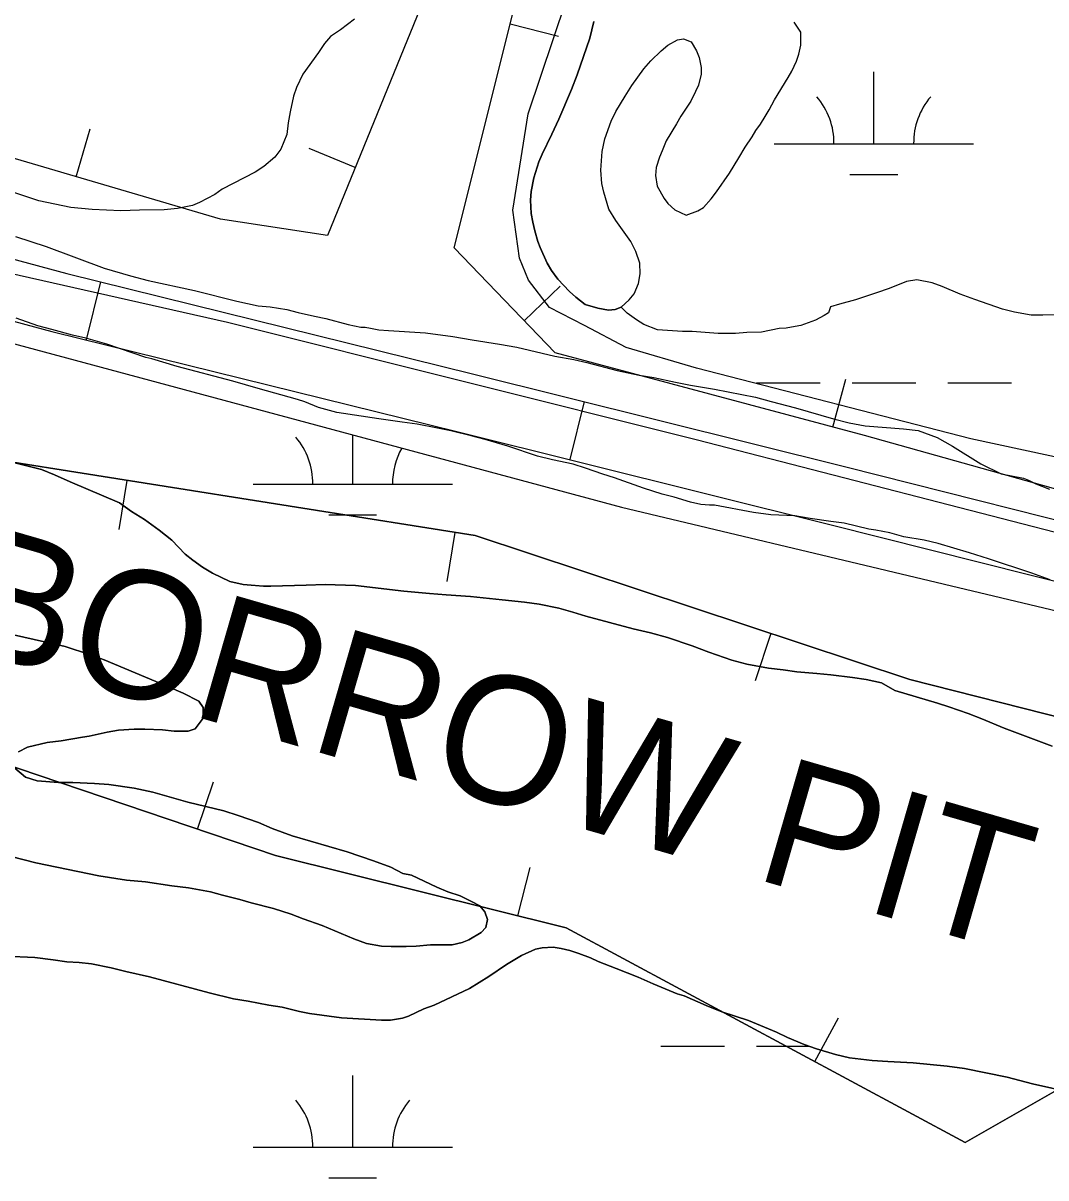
# Model space of a CAD drawing. Extents: x 3445503 to 3483459, y 540493 to 566012.
# Drawn here: x 3465614 to 3466127, y 548908 to 549488 of the extents above; entities that cross this region are included whole.
import ezdxf

# ---------------------------------------------------------------- set-up
doc = ezdxf.new("R2010")
doc.units = 0
for name, color, linetype in [('V-BORW-IDEN', 7, 'Continuous'), ('V-BORW-LINE', 7, 'Continuous'), ('V-ROAD-CNTR', 7, 'Continuous'), ('V-SITE-VEGE', 7, 'Continuous'), ('V-WETL-SWMP', 7, 'Continuous')]:
    doc.layers.add(name, color=color, linetype=linetype)

msp = doc.modelspace()

# ---------------------------------------------------------------- linework, layer by layer
at = {"layer": 'V-BORW-LINE'}
for p, q in [((3465858.04, 549487.36), (3465882.29, 549481.28)), ((3465640.32, 549410.7), (3465647.38, 549434.69)), ((3465780.27, 549415.42), (3465757.12, 549424.87)), ((3465865.12, 549338.44), (3465883.15, 549355.77)), ((3466019.95, 549285.05), (3466026.41, 549309.2)), ((3465665.69, 549258.34), (3465661.78, 549233.65)), ((3465830.24, 549232.28), (3465826.33, 549207.59)), ((3465988.79, 549181.55), (3465980.93, 549157.82)), ((3465701.24, 549083.44), (3465709.23, 549107.13)), ((3465861.95, 549039.93), (3465868, 549064.18)), ((3466010.88, 548966.74), (3466022.73, 548988.75))]:
    msp.add_line(p, q, dxfattribs=at)
for points in [[(3465130.41, 549992.72), (3465186.77, 550007.5), (3465263.39, 550005.6), (3465334.25, 550024.86), (3465439.09, 550037.15), (3465718.55, 550014.16), (3465861.85, 549984.93), (3465929.57, 549950.46), (3465923.48, 549864.96), (3465855.14, 549662.48), (3465819.57, 549511.71), (3465766.32, 549381.24), (3465712.77, 549389.4), (3465451.24, 549466.3), (3465258.51, 549518.53), (3465233.93, 549556.88), (3465158.14, 549645.41), (3465122.03, 549784.78), (3465105.03, 549923.2), (3465130.41, 549992.72)], [(3466003.27, 549876.22), (3466392.29, 549793.52), (3466427.8, 549740.04), (3466432.65, 549676.39), (3466416.32, 549455.95), (3466389.68, 549315.79), (3466362.94, 549240.53), (3466321, 549217.1), (3466184.24, 549239.25), (3466035.78, 549280.82), (3465880.64, 549322.3), (3465829.87, 549375.12), (3465859.19, 549491.93), (3465916.93, 549644.64), (3465956.06, 549778.04), (3465994.35, 549846.05), (3466003.27, 549876.22)], [(3466162.32, 548969.58), (3466086.27, 548926.16), (3465886.16, 549033.89), (3465740.39, 549070.24), (3465556.84, 549132.14), (3465358.76, 549210.31), (3465317.42, 549234.6), (3465315.43, 549279.2), (3465341.68, 549316.75), (3465580.86, 549271.78), (3465840.5, 549230.65), (3466058.54, 549158.45), (3466262.25, 549106.84)], [(3466262.25, 549106.84), (3466058.54, 549158.45), (3465840.5, 549230.65), (3465580.86, 549271.78), (3465341.68, 549316.75), (3465315.43, 549279.2), (3465317.42, 549234.6), (3465358.76, 549210.31), (3465556.84, 549132.14), (3465740.39, 549070.24), (3465886.16, 549033.89), (3466086.27, 548926.16), (3466162.32, 548969.58)]]:
    msp.add_lwpolyline(points, dxfattribs=at)
at = {"layer": 'V-ROAD-CNTR'}
for p, q in [((3465652.47, 549357.98), (3465645.28, 549328.86)), ((3465895.18, 549297.93), (3465887.92, 549268.83))]:
    msp.add_line(p, q, dxfattribs=at)
for points in [[(3466363.82, 549172.42), (3465951.36, 549278.7), (3465716.31, 549337.55), (3465501.91, 549385.94), (3465377.9, 549418.5), (3465193.79, 549468.46), (3465105.19, 549493.59), (3465104.29, 549545.84), (3465136.14, 549613.53), (3465205.58, 549651.14), (3465283.84, 549670.49), (3465323.19, 549691.03), (3465353.24, 549711.69), (3465359.13, 549717.01)], [(3465170.42, 549477.66), (3465285.15, 549454.21), (3465446.23, 549413.14), (3465635.55, 549362.16), (3465839.21, 549311.9), (3466026.45, 549265.19), (3466176.13, 549227.42)], [(3465163.36, 549448.48), (3465278.44, 549424.96), (3465438.63, 549384.11), (3465628.06, 549333.11), (3465831.98, 549282.78), (3466019.15, 549236.1), (3466168.53, 549198.4)]]:
    msp.add_lwpolyline(points, dxfattribs=at)
at = {"layer": 'V-SITE-VEGE'}
for points in [[(3465780.01, 549489.76), (3465772.99, 549484.4), (3465767.94, 549481.05), (3465764.87, 549477.49), (3465761.82, 549473.05), (3465753.95, 549462.17), (3465750.92, 549455.52), (3465749.41, 549451.09), (3465747.7, 549443.35), (3465746.64, 549437.82), (3465746.02, 549431.85), (3465742.99, 549424.54), (3465739.93, 549420.54), (3465734.45, 549415.86), (3465730.05, 549412.96), (3465713.56, 549404.44), (3465709.83, 549401.76), (3465702.13, 549397.72), (3465698.61, 549396.37), (3465691.11, 549394.76), (3465684.5, 549394.05), (3465672.13, 549393.95), (3465662.64, 549393.65), (3465648.28, 549394.2), (3465637.67, 549395.22), (3465621.52, 549398.62), (3465581.67, 549411.78)], [(3466105.04, 549344.32), (3466091.11, 549349.07), (3466083.85, 549351.8), (3466074.71, 549355.69), (3466069.78, 549357.56), (3466062.09, 549358.98), (3466056.87, 549358.1), (3466048.18, 549354.59), (3466041.81, 549352.55), (3466031.24, 549348.89), (3466023.27, 549346.84), (3466018.78, 549345.52), (3466017.78, 549342.47), (3466015.61, 549341.02), (3466011.27, 549338.69), (3466003.88, 549336.06), (3466000.98, 549335.61), (3465996.49, 549334.73), (3465993.01, 549334.57), (3465984.18, 549332.67), (3465976.78, 549332.64), (3465971.13, 549332.05), (3465962.43, 549332.02), (3465949.39, 549332.99), (3465944.46, 549333.13), (3465936.92, 549333.54), (3465931.99, 549333.96), (3465925.17, 549336.55), (3465921.39, 549338.86), (3465916.74, 549342.32), (3465913.69, 549345.21), (3465910.65, 549344.04), (3465907.32, 549343.74), (3465901.95, 549344.74), (3465895.71, 549346.61), (3465890.92, 549350.36), (3465887.86, 549353.11), (3465881.9, 549359.33), (3465878.85, 549363.67), (3465876.66, 549367.29), (3465873.16, 549375.24), (3465871.99, 549378.29), (3465870.38, 549383.65), (3465869.35, 549387.99), (3465868.62, 549392.34), (3465868.16, 549399), (3465868.58, 549403.35), (3465869.87, 549410.17), (3465872.46, 549418.15), (3465874.04, 549422.07), (3465878.94, 549432.09), (3465882.39, 549439.63), (3465888.73, 549454.44), (3465891.6, 549461.84), (3465898.07, 549480.27), (3465900.08, 549488.69)], [(3465609.89, 549380.71), (3465625.28, 549375.68), (3465654.3, 549364.89), (3465667.5, 549361.02), (3465676.35, 549358.72), (3465699.7, 549353.72), (3465720.88, 549348.27), (3465731.62, 549345.98), (3465737.56, 549345.42), (3465745.97, 549344.14), (3465751.63, 549342.57), (3465759.9, 549340.7), (3465765.56, 549339.56), (3465776.73, 549336.55), (3465783.11, 549335.26), (3465785.28, 549335.27), (3465787.9, 549334.7), (3465792.1, 549333.98), (3465797.03, 549333.56), (3465815.59, 549332.46), (3465829.22, 549330.61), (3465838.94, 549328.9), (3465852.71, 549326.77), (3465861.42, 549325.2), (3465880.42, 549320.62)], [(3466132.73, 549341.51), (3466125.2, 549341.34), (3466119.4, 549341.32), (3466110.99, 549342.75), (3466105.04, 549344.32)], [(3465934.36, 549251.5), (3465924.93, 549254.52), (3465910.42, 549259.69), (3465904.61, 549261.56), (3465895.9, 549264.58), (3465889.67, 549266.44), (3465879.22, 549268.73), (3465871.82, 549270.59), (3465856.88, 549275.48), (3465845.56, 549278.93), (3465838.45, 549280.79), (3465828.3, 549283.22), (3465821.63, 549284.65), (3465811.33, 549286.51), (3465803.79, 549287.5), (3465792.19, 549289.21), (3465771.16, 549292.48), (3465761.87, 549294.92), (3465755.05, 549297.79), (3465751.42, 549298.95), (3465731.69, 549304.4), (3465718.93, 549308.13), (3465690.93, 549315.58), (3465678.3, 549319.31), (3465675.26, 549320.03), (3465655.67, 549326.64), (3465645.08, 549329.65), (3465638.41, 549331.23), (3465628.11, 549334.1), (3465621, 549335.96), (3465610.26, 549339.7)], [(3465880.42, 549320.62), (3465889.99, 549319.05), (3465896.52, 549317.47), (3465911.75, 549313.46), (3465922.78, 549311.17), (3465930.17, 549310.04), (3465941.05, 549307.6), (3465948.45, 549306.18), (3465960.63, 549304.18), (3465981.08, 549300.04), (3465989.06, 549298.03), (3466001.25, 549294.73), (3466020.25, 549289.28), (3466028.09, 549287.27), (3466036.21, 549285.7), (3466055.35, 549284.17), (3466062.75, 549283.32), (3466072.32, 549279.87), (3466080.02, 549275.54), (3466094.1, 549266.74), (3466104.41, 549261.7), (3466115.58, 549259.55), (3466118.05, 549258.55), (3466121.82, 549256.67), (3466128.64, 549253.94)], [(3465609.5, 549267.2), (3465622.85, 549263.76), (3465629.38, 549261.17), (3465637.22, 549257.57), (3465662.04, 549247.06), (3465668.14, 549242.73), (3465674.53, 549238.69), (3465681.94, 549233.35), (3465688.33, 549228.3), (3465695.02, 549221.36), (3465698.8, 549218.32), (3465703.73, 549214.86), (3465708.67, 549211.83), (3465717.38, 549207.65), (3465724.06, 549206.08)], [(3466128.88, 549208.44), (3466119.73, 549211.74), (3466097.97, 549219.07), (3466088.54, 549222.09), (3466072.72, 549226.68), (3466065.76, 549228.4), (3466055.46, 549230.11), (3466048.5, 549231.97), (3466041.54, 549233.4), (3466038.05, 549233.97), (3466025.58, 549236.83), (3466018.91, 549237.68), (3466008.47, 549239.25), (3466000.93, 549240.53), (3465988.75, 549241.08), (3465980.04, 549242.21), (3465960.61, 549245.92), (3465958, 549245.91), (3465953.65, 549246.34), (3465948.58, 549247.48), (3465940.31, 549249.92), (3465934.36, 549251.5)], [(3465724.06, 549206.08), (3465734.21, 549205.24), (3465737.97, 549205.25), (3465755.66, 549205.73), (3465765.22, 549206.2), (3465780.44, 549205.66), (3465804.66, 549202.83), (3465817.57, 549201.57), (3465825.98, 549200.87), (3465838.16, 549200.03), (3465853.96, 549198.48), (3465865.27, 549197.21), (3465872.52, 549196.22), (3465882.53, 549194.22), (3465889.49, 549192.21), (3465896.02, 549190.2), (3465919.82, 549183.89), (3465928.52, 549181.89), (3465936.93, 549179.6), (3465949.41, 549175.42), (3465957.68, 549172.11), (3465969.29, 549168.24), (3465976.84, 549166.23), (3465987.71, 549164.23), (3465994.96, 549163.24), (3466001.93, 549162.39), (3466011.93, 549161.4), (3466018.89, 549160.84), (3466029.77, 549159.43), (3466036.58, 549158.43), (3466044.42, 549156.71), (3466051.1, 549152.96), (3466072.42, 549146.65), (3466078.08, 549144.78), (3466087.8, 549141.33), (3466094.63, 549138.74), (3466105.8, 549133.99), (3466130.04, 549125.07)], [(3465611.38, 549122.1), (3465615.86, 549124.44), (3465625.71, 549126.93), (3465632.82, 549127.68), (3465643.54, 549129.45), (3465646.87, 549130.04), (3465655.85, 549132.09), (3465661.5, 549133.12), (3465669.33, 549133.58), (3465674.83, 549133.6), (3465683.68, 549133.19), (3465689.48, 549132.62), (3465696.58, 549132.5), (3465700.06, 549133.67), (3465703.96, 549139.05), (3465703.94, 549144.41), (3465701.9, 549147.59), (3465693.92, 549151.63), (3465685.5, 549155.37), (3465654.3, 549168.33), (3465647.04, 549171.06), (3465634.85, 549174.94), (3465598.3, 549183.24)], [(3465678.84, 549102.01), (3465669.41, 549104.01), (3465656.65, 549105.71), (3465649.55, 549106.27), (3465638.67, 549106.82), (3465631.43, 549106.8), (3465620.7, 549107.64), (3465614.89, 549109.5), (3465609.52, 549113.98)], [(3465607.76, 549069.62), (3465620.09, 549066.46), (3465651.71, 549059.89), (3465665.64, 549057.76), (3465675.06, 549056.91), (3465688.26, 549054.92), (3465696.67, 549053.93), (3465707.69, 549051.94), (3465713.78, 549050.21), (3465722.49, 549048.07), (3465728.15, 549046.49), (3465739.32, 549043.62), (3465748.17, 549040.75), (3465754.26, 549038.3), (3465763.7, 549034.99), (3465779.66, 549028.38), (3465785.9, 549026.07), (3465793.44, 549024.64), (3465798.37, 549024.51), (3465805.91, 549024.54), (3465810.84, 549024.7), (3465818.08, 549025.3), (3465828.96, 549025.33), (3465834.03, 549026.5), (3465837.36, 549027.82), (3465843.43, 549031.6), (3465845.89, 549034.07), (3465846.75, 549037.99), (3465845.29, 549041.9), (3465842.81, 549044.94), (3465839.04, 549046.96), (3465832.94, 549049.84), (3465826.85, 549051.99), (3465821.19, 549054.3), (3465808.56, 549060.35), (3465804.21, 549061.2), (3465798.11, 549064.23), (3465789.4, 549067.54), (3465776.34, 549072), (3465748.63, 549080.03), (3465738.62, 549083.77), (3465731.8, 549086.65), (3465721.5, 549090.25), (3465714.38, 549092.54), (3465696.25, 549096.99), (3465685.81, 549099.85), (3465678.84, 549102.01)], [(3466140.98, 548950.86), (3466120.1, 548955.59), (3466107.33, 548958.88), (3466086.01, 548963.32), (3466077.3, 548964.45), (3466060.2, 548966.14), (3466047.58, 548966.83), (3466039.61, 548967.38), (3466028.3, 548968.65), (3466021.33, 548970.23), (3466011.76, 548973.1), (3466005.52, 548975.4), (3465997.1, 548978.85), (3465991.58, 548981.45), (3465977.65, 548987.35), (3465964.3, 548991.66), (3465956.32, 548994.83), (3465945.29, 548999.72), (3465941.81, 549000.72), (3465929.76, 549005.77), (3465922.21, 549009.08), (3465911.18, 549013.54), (3465902.19, 549016.99), (3465898.41, 549018.86), (3465892.46, 549021.02), (3465887.96, 549022.46), (3465883.61, 549023.46), (3465879.55, 549024.17), (3465874.04, 549023.87), (3465870.71, 549023.13), (3465863.76, 549019.92), (3465856.24, 549015.41), (3465847.41, 549009.44), (3465837.57, 549003.47), (3465819.91, 548995), (3465814.7, 548993.25), (3465807.02, 548989.6), (3465803.98, 548988.58), (3465798.04, 548987.55), (3465793.41, 548987.53), (3465773.4, 548988.78), (3465757.3, 548990.91), (3465752.37, 548991.91), (3465743.67, 548994.06), (3465736.99, 548995.05), (3465726.55, 548997.05), (3465719.16, 548998.19), (3465706.97, 549001.2), (3465677.09, 549009.23), (3465665.19, 549011.95), (3465657.79, 549013.81), (3465648.07, 549015.81), (3465641.84, 549016.52), (3465635.6, 549016.79), (3465628.79, 549017.78), (3465619.65, 549018.92), (3465604.72, 549019.6)]]:
    msp.add_lwpolyline(points, dxfattribs=at)
at = {"layer": 'V-WETL-SWMP'}
for p, q in [((3466040.47, 549427.31), (3466040.47, 549463.31)), ((3465990.47, 549427.31), (3466090.47, 549427.31)), ((3466028.47, 549411.88), (3466052.47, 549411.88)), ((3465981.63, 549307.24), (3466013.63, 549307.24)), ((3466029.63, 549307.24), (3466061.63, 549307.24)), ((3466077.63, 549307.24), (3466109.63, 549307.24)), ((3465779.03, 549256.5), (3465779.03, 549281.19)), ((3465729.03, 549256.5), (3465829.03, 549256.5)), ((3465767.03, 549241.07), (3465791.03, 549241.07)), ((3465933.62, 548974.57), (3465965.62, 548974.57)), ((3465981.62, 548974.57), (3466007.77, 548974.57)), ((3465779.03, 548923.83), (3465779.03, 548959.83)), ((3465729.03, 548923.83), (3465829.03, 548923.83)), ((3465767.03, 548908.4), (3465791.03, 548908.4))]:
    msp.add_line(p, q, dxfattribs=at)
for points in [[(3466256.17, 549243.24), (3466089.15, 549279.26), (3465951.48, 549314.71), (3465916.24, 549325.04), (3465895.35, 549336.06), (3465877.72, 549345.14), (3465867.25, 549358.8), (3465862.65, 549369.87), (3465859.32, 549393.98), (3465867, 549442.25), (3465936.81, 549649.79), (3465980.65, 549818.13), (3465993.6, 549848.81), (3466002.7, 549857.96), (3466011.81, 549864.51), (3466030.06, 549867.17), (3466110.95, 549851.11), (3466388.85, 549798.46)], [(3465900.08, 549488.68), (3465898.07, 549480.27), (3465891.6, 549461.84), (3465888.73, 549454.44), (3465882.39, 549439.64), (3465878.93, 549432.09), (3465874.04, 549422.07), (3465872.45, 549418.15), (3465869.87, 549410.17), (3465868.58, 549403.35), (3465868.16, 549399.01), (3465868.61, 549392.34), (3465869.35, 549387.99), (3465870.38, 549383.65), (3465871.99, 549378.29), (3465873.16, 549375.25), (3465876.66, 549367.28), (3465878.85, 549363.67), (3465881.9, 549359.33), (3465887.86, 549353.11), (3465890.92, 549350.36), (3465895.71, 549346.61), (3465901.95, 549344.74), (3465907.31, 549343.74), (3465910.65, 549344.05)], [(3465910.65, 549344.05), (3465913.69, 549345.21), (3465917.74, 549348.99), (3465920.19, 549352.05), (3465922.5, 549357.13), (3465923.21, 549362.06), (3465923.05, 549367.28), (3465921.15, 549373.21), (3465918.52, 549378.28), (3465911.1, 549388.69), (3465907.46, 549394.48), (3465904.97, 549403.03), (3465904.08, 549407.37), (3465903.48, 549414.04), (3465904.18, 549423.32), (3465905.47, 549429.7), (3465908.63, 549438.55), (3465911.08, 549443.49), (3465915.7, 549451.19), (3465919.16, 549456.56), (3465925.08, 549464.84), (3465928.69, 549468.91), (3465933.75, 549473.85), (3465937.08, 549476.76), (3465942, 549479.38), (3465945.04, 549479.97), (3465948.81, 549478.39), (3465951.58, 549473.9), (3465952.9, 549470.57), (3465953.93, 549465.5), (3465953.94, 549462.17), (3465952.5, 549456.66), (3465951.06, 549453.46), (3465948.61, 549448.67), (3465943.71, 549441.12), (3465941.54, 549437.34), (3465936.35, 549428.78), (3465934.33, 549423.7), (3465932.89, 549420.5), (3465931.31, 549415.28), (3465930.89, 549411.37), (3465931.78, 549406.01), (3465935.27, 549399.78), (3465937.17, 549397.32), (3465940.65, 549394.14), (3465946.31, 549391.41), (3465952.11, 549393.6), (3465955, 549395.35), (3465958.9, 549399.71), (3465961.5, 549403.19), (3465968, 549412.49), (3465972.76, 549420.19), (3465975.93, 549425.56), (3465979.4, 549430.79), (3465981.27, 549433.84), (3465983.58, 549437.03), (3465986.03, 549440.95), (3465988.05, 549444.29), (3465990.65, 549449.23), (3465997.57, 549460.56), (3465999.3, 549463.61), (3466001.75, 549468.69), (3466002.9, 549472.17), (3466003.9, 549476.67), (3466003.88, 549483.33), (3466000.54, 549488.25)], [(3465141.49, 549438.06), (3465189.06, 549431.04), (3465265.95, 549422.8), (3465573.67, 549336.41), (3465913.98, 549244.91), (3466208.62, 549174.77)], [(3465622.85, 549263.76), (3465609.5, 549267.2)], [(3466130.04, 549125.07), (3466105.8, 549133.99), (3466094.62, 549138.74), (3466087.8, 549141.33), (3466078.08, 549144.78), (3466072.42, 549146.65), (3466051.1, 549152.96), (3466044.42, 549156.71), (3466036.58, 549158.43), (3466029.77, 549159.43), (3466018.89, 549160.84), (3466011.93, 549161.4), (3466001.93, 549162.39), (3465994.96, 549163.24), (3465987.71, 549164.23), (3465976.84, 549166.23), (3465969.29, 549168.24), (3465957.69, 549172.11), (3465949.41, 549175.43), (3465936.93, 549179.59), (3465928.52, 549181.89), (3465919.82, 549183.89), (3465896.02, 549190.2), (3465889.5, 549192.21), (3465882.53, 549194.22), (3465872.52, 549196.22), (3465865.27, 549197.21), (3465853.96, 549198.48), (3465838.16, 549200.03), (3465825.98, 549200.87), (3465817.57, 549201.57), (3465804.66, 549202.83), (3465780.45, 549205.66), (3465765.22, 549206.2), (3465755.66, 549205.73), (3465737.97, 549205.25), (3465734.2, 549205.24), (3465724.06, 549206.08), (3465717.38, 549207.65), (3465708.67, 549211.83), (3465703.73, 549214.86), (3465698.8, 549218.32), (3465695.02, 549221.36), (3465688.33, 549228.3), (3465681.94, 549233.35), (3465674.53, 549238.69), (3465668.14, 549242.73), (3465662.04, 549247.06), (3465637.22, 549257.57), (3465629.38, 549261.17), (3465622.85, 549263.76)], [(3465598.3, 549183.24), (3465634.85, 549174.94), (3465647.04, 549171.06), (3465654.29, 549168.33), (3465685.5, 549155.37), (3465693.92, 549151.63), (3465701.9, 549147.59), (3465703.94, 549144.41), (3465703.96, 549139.05), (3465700.06, 549133.67), (3465696.58, 549132.5), (3465689.48, 549132.62), (3465683.68, 549133.19), (3465674.84, 549133.6), (3465669.33, 549133.58), (3465661.5, 549133.12), (3465655.85, 549132.09), (3465646.87, 549130.04), (3465643.54, 549129.45), (3465632.81, 549127.68), (3465625.71, 549126.93), (3465615.86, 549124.44), (3465611.38, 549122.1)], [(3465609.52, 549113.98), (3465614.89, 549109.5), (3465620.7, 549107.64), (3465631.43, 549106.8), (3465638.67, 549106.82), (3465649.55, 549106.27), (3465656.65, 549105.71), (3465669.41, 549104.01), (3465678.84, 549102.01), (3465685.81, 549099.85), (3465696.25, 549096.98), (3465714.39, 549092.54), (3465721.5, 549090.25), (3465731.8, 549086.65), (3465738.62, 549083.77), (3465748.63, 549080.03), (3465776.34, 549072), (3465789.4, 549067.54), (3465798.11, 549064.23), (3465804.21, 549061.21), (3465808.56, 549060.35), (3465821.19, 549054.3)], [(3465821.19, 549054.3), (3465826.85, 549051.99), (3465832.94, 549049.84), (3465839.04, 549046.96), (3465842.81, 549044.94), (3465845.29, 549041.9), (3465846.75, 549037.99), (3465845.89, 549034.08), (3465843.43, 549031.6), (3465837.36, 549027.82), (3465834.03, 549026.5), (3465828.96, 549025.33), (3465818.08, 549025.3), (3465810.84, 549024.7), (3465805.91, 549024.54), (3465798.37, 549024.51), (3465793.44, 549024.65), (3465785.9, 549026.07), (3465779.66, 549028.37), (3465763.7, 549034.99), (3465754.26, 549038.3), (3465748.17, 549040.75), (3465739.32, 549043.62), (3465728.15, 549046.49), (3465722.49, 549048.07), (3465713.79, 549050.21), (3465707.69, 549051.94), (3465696.67, 549053.93), (3465688.26, 549054.92), (3465675.06, 549056.91), (3465665.64, 549057.76), (3465651.71, 549059.89), (3465620.09, 549066.46), (3465607.76, 549069.62)], [(3465619.65, 549018.92), (3465628.79, 549017.78), (3465635.6, 549016.79), (3465641.84, 549016.52), (3465648.07, 549015.81), (3465657.79, 549013.81), (3465665.19, 549011.95), (3465677.08, 549009.23), (3465706.97, 549001.2), (3465719.16, 548998.19), (3465726.55, 548997.05), (3465737, 548995.05), (3465743.67, 548994.06), (3465752.37, 548991.91), (3465757.3, 548990.91), (3465773.4, 548988.78), (3465793.41, 548987.54), (3465798.04, 548987.55), (3465803.98, 548988.58), (3465807.03, 548989.6), (3465814.7, 548993.25), (3465819.91, 548995.01), (3465837.57, 549003.46), (3465847.41, 549009.44), (3465856.24, 549015.41), (3465863.76, 549019.92), (3465870.71, 549023.13), (3465874.04, 549023.87), (3465879.55, 549024.17), (3465883.61, 549023.46), (3465887.96, 549022.46), (3465892.46, 549021.02), (3465898.41, 549018.86), (3465902.19, 549016.99), (3465911.18, 549013.54), (3465922.21, 549009.08), (3465929.76, 549005.77), (3465941.81, 549000.73), (3465945.29, 548999.72), (3465956.32, 548994.83), (3465964.3, 548991.66), (3465977.65, 548987.35), (3465991.58, 548981.45), (3465997.1, 548978.85), (3466005.52, 548975.4), (3466011.76, 548973.1), (3466021.33, 548970.23), (3466028.3, 548968.65), (3466039.61, 548967.38), (3466047.58, 548966.83), (3466060.2, 548966.14), (3466077.31, 548964.45), (3466086.01, 548963.32), (3466107.33, 548958.88), (3466120.1, 548955.59), (3466140.98, 548950.86)], [(3465604.72, 549019.6), (3465619.65, 549018.92)]]:
    msp.add_lwpolyline(points, dxfattribs=at)
for centre, start, end in [((3465985.23, 549427.79), 359.22818, 40.77184), ((3466095.71, 549427.79), 139.22818, 180.77184), ((3465723.79, 549256.98), 359.22818, 40.77184), ((3465834.27, 549256.98), 150.08899, 180.77184), ((3465723.79, 548924.3), 359.22818, 40.77184), ((3465834.27, 548924.3), 139.22818, 180.77184)]:
    msp.add_arc(centre, 35.25, start, end, dxfattribs=at)

# ---------------------------------------------------------------- texts
at = {"layer": 'V-BORW-IDEN'}
msp.add_text('BORROW PIT', height=64, rotation=343.84268, dxfattribs=at).set_placement((3465577.59, 549175.34))

doc.saveas('drawing.dxf')
